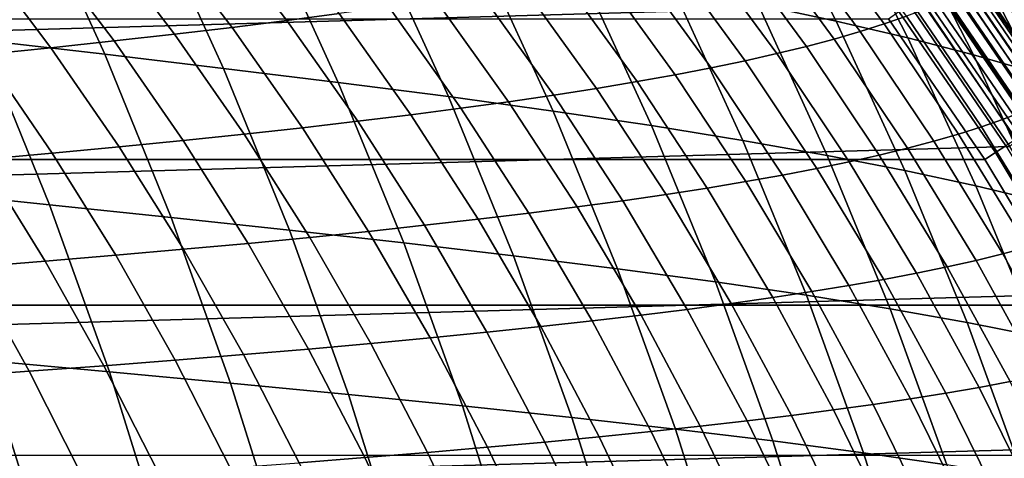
# Model space of a CAD drawing. Header units: metres. Extents: x -166 to 33, y -71 to 34.
# Tile 286 of 332: x 23.69 to 28.9, y 6.94 to 9.25. Entities that reach past the tile are written whole.
import ezdxf

# ---------------------------------------------------------------- set-up
doc = ezdxf.new("R2010")
doc.units = ezdxf.units.M
doc.layers.add('solid_12208131', color=7, linetype='CONTINUOUS')

msp = doc.modelspace()

# ---------------------------------------------------------------- linework, layer by layer
at = {"layer": 'solid_12208131'}
for points in [[(28.009365, 9.246771, 48.175716), (27.596384, 9.334485, 43.986629), (27.198147, 10.11539, 44.044621), (27.614447, 10.020359, 48.23019)], [(27.860229, 10.054936, 136.199997), (2.679638, 9.336837, 136.199997), (2.167292, 8.586879, 136.199997), (28.414944, 9.334736, 136.199997)], [(23.758524, 9.918383, 14.80955), (24.143972, 9.07174, 14.733749), (23.498724, 9.145898, 10.625281), (23.110468, 9.999464, 10.703436)], [(28.388418, 9.158094, 52.35828), (28.009365, 9.246771, 48.175716), (27.614447, 10.020359, 48.23019), (27.996914, 9.92428, 52.40947)], [(24.389086, 9.837202, 18.932026), (24.771765, 8.997489, 18.858829), (24.143972, 9.07174, 14.733749), (23.758524, 9.918383, 14.80955)], [(28.73575, 9.068291, 56.534988), (28.388418, 9.158094, 52.35828), (27.996914, 9.92428, 52.40947), (28.347754, 9.827009, 56.583096)], [(24.998564, 9.755671, 23.072081), (25.378496, 8.922915, 23.001751), (24.771765, 8.997489, 18.858829), (24.389086, 9.837202, 18.932026)], [(28.263596, 9.231843, 145.675964), (28.381655, 9.272605, 143.933197), (27.961563, 9.83884, 143.92099), (27.846247, 9.795613, 145.660645)], [(25.107227, 9.250116, 170.10791), (25.382961, 9.286491, 168.360443), (24.982714, 9.803123, 168.296753), (24.710495, 9.764748, 170.040329)], [(28.136299, 9.191766, 147.420242), (28.263596, 9.231843, 145.675964), (27.846247, 9.795613, 145.660645), (27.721725, 9.753114, 147.401733)], [(29.053518, 8.977066, 60.706436), (28.73575, 9.068291, 56.534988), (28.347754, 9.827009, 56.583096), (28.669121, 9.728274, 60.75164)], [(24.817396, 9.213959, 171.85527), (25.107227, 9.250116, 170.10791), (24.710495, 9.764748, 170.040329), (24.424238, 9.726603, 171.783752)], [(25.583363, 9.673535, 27.231102), (25.96056, 8.847786, 27.163923), (25.378496, 8.922915, 23.001751), (24.998564, 9.755671, 23.072081)], [(27.999418, 9.152339, 149.165955), (28.136299, 9.191766, 147.420242), (27.721725, 9.753114, 147.401733), (27.587654, 9.711303, 149.144211)], [(24.193922, 9.142145, 175.350098), (24.513088, 9.17798, 173.602631), (24.123564, 9.688646, 173.52713), (23.8081, 9.650843, 175.270554)], [(24.513088, 9.17798, 173.602631), (24.817396, 9.213959, 171.85527), (24.424238, 9.726603, 171.783752), (24.123564, 9.688646, 173.52713)], [(27.8526, 9.113529, 150.912964), (27.999418, 9.152339, 149.165955), (27.587654, 9.711303, 149.144211), (27.443678, 9.670146, 150.887939)], [(29.053518, 8.977066, 60.706436), (28.669121, 9.728274, 60.75164), (28.961044, 9.631722, 64.915901), (29.341877, 8.888192, 64.873428)], [(29.401628, 8.904748, 135.780701), (28.870552, 9.681087, 135.780701), (28.848402, 9.665007, 135.85144), (29.378599, 8.889953, 135.85144)], [(29.416965, 8.9146, 135.707077), (28.885303, 9.691795, 135.707077), (28.870552, 9.681087, 135.780701), (29.401628, 8.904748, 135.780701)], [(29.416965, 8.9146, 135.707077), (29.161425, 9.314616, 135.632874), (28.885303, 9.691795, 135.707077)], [(23.859514, 9.106418, 177.097763), (24.193922, 9.142145, 175.350098), (23.8081, 9.650843, 175.270554), (23.477459, 9.613153, 177.014145)], [(26.139368, 9.590543, 31.407372), (26.513821, 8.77187, 31.343582), (25.96056, 8.847786, 27.163923), (25.583363, 9.673535, 27.231102)], [(27.527746, 9.03762, 154.410294), (27.695494, 9.075301, 152.661133), (27.289452, 9.629605, 152.632751), (27.124622, 9.589645, 154.378525)], [(27.695494, 9.075301, 152.661133), (27.8526, 9.113529, 150.912964), (27.443678, 9.670146, 150.887939), (27.289452, 9.629605, 152.632751)], [(29.348244, 8.870451, 135.918167), (28.819206, 9.643811, 135.918167), (28.783432, 9.61784, 135.979797), (29.311049, 8.846554, 135.979797)], [(29.378599, 8.889953, 135.85144), (28.848402, 9.665007, 135.85144), (28.819206, 9.643811, 135.918167), (29.348244, 8.870451, 135.918167)], [(23.509335, 9.070767, 178.845581), (23.859514, 9.106418, 177.097763), (23.477459, 9.613153, 177.014145), (23.131121, 9.575543, 178.757797)], [(27.033602, 8.694942, 35.535736), (26.513821, 8.77187, 31.343582), (26.139368, 9.590543, 31.407372), (26.661938, 9.506448, 35.596001)], [(27.349009, 9.000452, 156.160339), (27.527746, 9.03762, 154.410294), (27.124622, 9.589645, 154.378525), (26.948841, 9.550229, 156.125137)], [(29.267607, 8.818645, 136.03537), (28.74165, 9.587506, 136.03537), (28.694527, 9.553296, 136.083984), (29.218613, 8.787168, 136.083984)], [(29.311049, 8.846554, 135.979797), (28.783432, 9.61784, 135.979797), (28.74165, 9.587506, 136.03537), (29.267607, 8.818645, 136.03537)], [(27.15893, 8.963763, 157.911087), (27.349009, 9.000452, 156.160339), (26.948841, 9.550229, 156.125137), (26.761759, 9.511321, 157.872406)], [(29.218613, 8.787168, 136.083984), (28.694527, 9.553296, 136.083984), (28.642818, 9.515757, 136.124847), (29.16485, 8.752627, 136.124847)], [(29.166491, 8.754888, 136.717056), (28.644514, 9.518275, 136.717056), (28.666765, 9.534421, 136.779175), (29.189627, 8.76974, 136.779175)], [(29.189627, 8.76974, 136.779175), (28.666765, 9.534421, 136.779175), (28.681993, 9.545473, 136.844452), (29.205462, 8.779906, 136.844452)], [(29.205462, 8.779906, 136.844452), (28.681993, 9.545473, 136.844452), (28.689924, 9.551228, 136.911667), (29.213707, 8.785199, 136.911667)], [(28.689924, 9.551228, 136.911667), (28.768457, 9.44317, 136.976288), (29.17347, 8.8482, 136.976501)], [(28.689924, 9.551228, 136.911667), (29.17347, 8.8482, 136.976501), (29.20981, 8.791956, 136.976532)], [(29.213707, 8.785199, 136.911667), (28.689924, 9.551228, 136.911667), (29.20981, 8.791956, 136.976532)], [(26.74338, 8.891685, 161.414047), (26.957167, 8.927519, 159.662384), (26.563038, 9.472884, 159.620178), (26.352337, 9.434881, 161.368286)], [(26.957167, 8.927519, 159.662384), (27.15893, 8.963763, 157.911087), (26.761759, 9.511321, 157.872406), (26.563038, 9.472884, 159.620178)], [(27.516384, 8.616843, 39.734741), (27.033602, 8.694942, 35.535736), (26.661938, 9.506448, 35.596001), (27.147583, 9.421077, 39.791454)], [(29.107178, 8.715575, 136.157349), (28.587349, 9.475487, 136.157349), (28.529007, 9.43313, 136.180923), (29.046518, 8.676603, 136.180923)], [(29.058187, 8.685358, 136.560669), (28.540354, 9.442689, 136.560669), (28.580721, 9.471982, 136.606796), (29.100159, 8.712303, 136.606796)], [(29.100159, 8.712303, 136.606796), (28.580721, 9.471982, 136.606796), (28.615656, 9.497334, 136.659241), (29.136484, 8.735623, 136.659241)], [(29.16485, 8.752627, 136.124847), (28.642818, 9.515757, 136.124847), (28.587349, 9.475487, 136.157349), (29.107178, 8.715575, 136.157349)], [(29.136484, 8.735623, 136.659241), (28.615656, 9.497334, 136.659241), (28.644514, 9.518275, 136.717056), (29.166491, 8.754888, 136.717056)], [(26.517231, 8.856225, 163.165878), (26.74338, 8.891685, 161.414047), (26.352337, 9.434881, 161.368286), (26.129316, 9.397277, 163.116531)], [(27.962233, 8.537626, 43.933353), (27.516384, 8.616843, 39.734741), (27.147583, 9.421077, 39.791454), (27.596384, 9.334485, 43.986629)], [(29.046518, 8.676603, 136.180923), (28.529007, 9.43313, 136.180923), (28.468723, 9.389365, 136.195221), (28.983841, 8.636335, 136.195221)], [(29.011341, 8.655284, 136.521744), (28.4953, 9.409995, 136.521744), (28.540354, 9.442689, 136.560669), (29.058187, 8.685358, 136.560669)], [(29.086407, 8.807116, 138.716461), (29.17347, 8.8482, 136.976501), (28.768457, 9.44317, 136.976288), (28.683872, 9.399344, 138.713486)], [(26.278379, 8.821108, 164.917709), (26.517231, 8.856225, 163.165878), (26.129316, 9.397277, 163.116531), (25.893642, 9.360035, 164.864746)], [(28.906563, 8.588018, 136.46817), (28.394531, 9.33687, 136.46817), (28.446392, 9.374504, 136.490723), (28.960487, 8.622636, 136.490723)], [(28.468723, 9.389365, 136.195221), (28.414944, 9.334736, 136.199997), (28.926979, 8.584945, 136.199997), (28.983841, 8.636335, 136.195221)], [(28.960487, 8.622636, 136.490723), (28.446392, 9.374504, 136.490723), (28.4953, 9.409995, 136.521744), (29.011341, 8.655284, 136.521744)], [(28.991478, 8.76678, 140.457764), (29.086407, 8.807116, 138.716461), (28.683872, 9.399344, 138.713486), (28.591448, 9.356321, 140.451996)], [(28.414944, 9.334736, 136.199997), (2.167292, 8.586879, 136.199997), (1.699158, 7.810046, 136.199997), (28.926979, 8.584945, 136.199997)], [(25.761198, 8.751759, 168.4207), (26.026485, 8.786297, 166.669342), (25.644974, 9.323118, 166.612747), (25.382961, 9.286491, 168.360443)], [(26.026485, 8.786297, 166.669342), (26.278379, 8.821108, 164.917709), (25.893642, 9.360035, 164.864746), (25.644974, 9.323118, 166.612747)], [(28.372164, 8.457379, 48.125671), (27.962233, 8.537626, 43.933353), (27.596384, 9.334485, 43.986629), (28.009365, 9.246771, 48.175716)], [(28.850565, 8.552068, 136.454514), (28.340675, 9.297789, 136.454514), (28.394531, 9.33687, 136.46817), (28.906563, 8.588018, 136.46817)], [(28.776602, 8.688294, 143.944687), (28.888325, 8.727184, 142.2005), (28.490824, 9.314086, 142.191895), (28.381655, 9.272605, 143.933197)], [(28.888325, 8.727184, 142.2005), (28.991478, 8.76678, 140.457764), (28.591448, 9.356321, 140.451996), (28.490824, 9.314086, 142.191895)], [(25.482138, 8.717458, 170.17186), (25.761198, 8.751759, 168.4207), (25.382961, 9.286491, 168.360443), (25.107227, 9.250116, 170.10791)], [(28.655958, 8.650081, 145.690399), (28.776602, 8.688294, 143.944687), (28.381655, 9.272605, 143.933197), (28.263596, 9.231843, 145.675964)], [(28.340675, 9.297789, 136.454514), (28.850565, 8.552068, 136.454514), (28.794214, 8.515773, 136.449997), (28.285894, 9.259161, 136.449997)], [(2.810799, 9.259208, 136.449997), (28.285894, 9.259161, 136.449997), (28.794214, 8.515773, 136.449997), (2.302648, 8.516043, 136.449997)], [(23.498724, 9.145898, 10.625281), (23.85174, 8.276592, 10.554221), (23.195318, 8.343818, 6.460158), (22.839703, 9.220191, 6.533129)], [(24.881172, 8.649435, 173.674072), (25.188923, 8.683362, 171.922943), (24.817396, 9.213959, 171.85527), (24.513088, 9.17798, 173.602631)], [(25.188923, 8.683362, 171.922943), (25.482138, 8.717458, 170.17186), (25.107227, 9.250116, 170.10791), (24.817396, 9.213959, 171.85527)], [(28.748079, 8.376255, 52.311253), (28.372164, 8.457379, 48.125671), (28.009365, 9.246771, 48.175716), (28.388418, 9.158094, 52.35828)], [(28.526049, 8.612509, 147.437668), (28.655958, 8.650081, 145.690399), (28.263596, 9.231843, 145.675964), (28.136299, 9.191766, 147.420242)], [(24.558506, 8.615643, 175.425354), (24.881172, 8.649435, 173.674072), (24.513088, 9.17798, 173.602631), (24.193922, 9.142145, 175.350098)], [(28.386524, 8.575547, 149.186432), (28.526049, 8.612509, 147.437668), (28.136299, 9.191766, 147.420242), (27.999418, 9.152339, 149.165955)], [(29.09219, 8.294072, 56.490795), (28.748079, 8.376255, 52.311253), (28.388418, 9.158094, 52.35828), (28.73575, 9.068291, 56.534988)], [(24.143972, 9.07174, 14.733749), (24.494438, 8.209487, 14.664829), (23.85174, 8.276592, 10.554221), (23.498724, 9.145898, 10.625281)], [(23.866714, 8.548332, 178.928619), (24.220531, 8.581952, 177.176895), (23.859514, 9.106418, 177.097763), (23.509335, 9.070767, 178.845581)], [(24.220531, 8.581952, 177.176895), (24.558506, 8.615643, 175.425354), (24.193922, 9.142145, 175.350098), (23.859514, 9.106418, 177.097763)], [(28.077213, 8.503325, 152.687836), (28.23703, 8.539164, 150.936539), (27.8526, 9.113529, 150.912964), (27.695494, 9.075301, 152.661133)], [(28.23703, 8.539164, 150.936539), (28.386524, 8.575547, 149.186432), (27.999418, 9.152339, 149.165955), (27.8526, 9.113529, 150.912964)], [(23.496376, 8.51476, 180.680298), (23.866714, 8.548332, 178.928619), (23.509335, 9.070767, 178.845581), (23.142708, 9.035167, 180.593262)], [(24.771765, 8.997489, 18.858829), (25.119713, 8.142294, 18.792276), (24.494438, 8.209487, 14.664829), (24.143972, 9.07174, 14.733749)], [(27.906719, 8.468001, 154.440201), (28.077213, 8.503325, 152.687836), (27.695494, 9.075301, 152.661133), (27.527746, 9.03762, 154.410294)], [(29.406645, 8.210514, 60.664909), (29.09219, 8.294072, 56.490795), (28.73575, 9.068291, 56.534988), (29.053518, 8.977066, 60.706436)], [(27.725199, 8.433158, 156.193481), (27.906719, 8.468001, 154.440201), (27.527746, 9.03762, 154.410294), (27.349009, 9.000452, 156.160339)], [(25.378496, 8.922915, 23.001751), (25.723946, 8.074805, 22.937805), (25.119713, 8.142294, 18.792276), (24.771765, 8.997489, 18.858829)], [(27.327671, 8.364786, 159.702118), (27.532297, 8.398764, 157.94751), (27.15893, 8.963763, 157.911087), (26.957167, 8.927519, 159.662384)], [(27.532297, 8.398764, 157.94751), (27.725199, 8.433158, 156.193481), (27.349009, 9.000452, 156.160339), (27.15893, 8.963763, 157.911087)], [(25.96056, 8.847786, 27.163923), (26.303524, 8.006811, 27.102842), (25.723946, 8.074805, 22.937805), (25.378496, 8.922915, 23.001751)], [(27.110979, 8.331193, 161.457123), (27.327671, 8.364786, 159.702118), (26.957167, 8.927519, 159.662384), (26.74338, 8.891685, 161.414047)], [(26.513821, 8.77187, 31.343582), (26.854288, 7.938101, 31.285582), (26.303524, 8.006811, 27.102842), (25.96056, 8.847786, 27.163923)], [(26.640041, 8.26503, 164.96756), (26.881884, 8.297952, 163.212326), (26.517231, 8.856225, 163.165878), (26.278379, 8.821108, 164.917709)], [(26.881884, 8.297952, 163.212326), (27.110979, 8.331193, 161.457123), (26.74338, 8.891685, 161.414047), (26.517231, 8.856225, 163.165878)], [(26.385111, 8.232396, 166.72261), (26.640041, 8.26503, 164.96756), (26.278379, 8.821108, 164.917709), (26.026485, 8.786297, 166.669342)], [(25.834547, 8.167862, 170.232056), (26.116739, 8.200018, 168.477417), (25.761198, 8.751759, 168.4207), (25.482138, 8.717458, 170.17186)], [(26.116739, 8.200018, 168.477417), (26.385111, 8.232396, 166.72261), (26.026485, 8.786297, 166.669342), (25.761198, 8.751759, 168.4207)], [(27.371532, 7.868473, 35.480942), (26.854288, 7.938101, 31.285582), (26.513821, 8.77187, 31.343582), (27.033602, 8.694942, 35.535736)], [(29.259748, 8.123287, 142.208542), (29.365267, 8.160163, 140.463165), (28.991478, 8.76678, 140.457764), (28.888325, 8.727184, 142.2005)], [(25.538147, 8.135898, 171.986633), (25.834547, 8.167862, 170.232056), (25.482138, 8.717458, 170.17186), (25.188923, 8.683362, 171.922943)], [(27.851709, 7.797782, 39.68317), (27.371532, 7.868473, 35.480942), (27.033602, 8.694942, 35.535736), (27.516384, 8.616843, 39.734741)], [(29.145634, 8.08707, 143.955429), (29.259748, 8.123287, 142.208542), (28.888325, 8.727184, 142.2005), (28.776602, 8.688294, 143.944687)], [(24.901194, 8.072412, 175.496185), (25.227158, 8.104092, 173.741318), (24.881172, 8.649435, 173.674072), (24.558506, 8.615643, 175.425354)], [(25.227158, 8.104092, 173.741318), (25.538147, 8.135898, 171.986633), (25.188923, 8.683362, 171.922943), (24.881172, 8.649435, 173.674072)], [(28.890223, 8.016494, 147.453934), (29.022575, 8.051483, 145.703873), (28.655958, 8.650081, 145.690399), (28.526049, 8.612509, 147.437668)], [(29.022575, 8.051483, 145.703873), (29.145634, 8.08707, 143.955429), (28.776602, 8.688294, 143.944687), (28.655958, 8.650081, 145.690399)], [(24.55986, 8.040826, 177.251373), (24.901194, 8.072412, 175.496185), (24.558506, 8.615643, 175.425354), (24.220531, 8.581952, 177.176895)], [(28.294874, 7.726077, 43.884914), (27.851709, 7.797782, 39.68317), (27.516384, 8.616843, 39.734741), (27.962233, 8.537626, 43.933353)], [(28.748226, 7.982073, 149.205536), (28.890223, 8.016494, 147.453934), (28.526049, 8.612509, 147.437668), (28.386524, 8.575547, 149.186432)], [(29.317139, 7.778514, 136.454514), (28.850565, 8.552068, 136.454514), (28.906563, 8.588018, 136.46817), (29.375092, 7.811221, 136.46817)], [(28.926979, 8.584945, 136.199997), (1.699158, 7.810046, 136.199997), (1.276332, 7.008284, 136.199997), (29.394899, 7.80814, 136.199997)], [(23.828785, 7.977833, 180.762222), (24.20262, 8.009307, 179.00679), (23.866714, 8.548332, 178.928619), (23.496376, 8.51476, 180.680298)], [(24.20262, 8.009307, 179.00679), (24.55986, 8.040826, 177.251373), (24.220531, 8.581952, 177.176895), (23.866714, 8.548332, 178.928619)], [(28.702032, 7.653435, 48.08017), (28.294874, 7.726077, 43.884914), (27.962233, 8.537626, 43.933353), (28.372164, 8.457379, 48.125671)], [(28.433878, 7.914817, 152.712769), (28.59623, 7.948191, 150.958527), (28.23703, 8.539164, 150.936539), (28.077213, 8.503325, 152.687836)], [(28.59623, 7.948191, 150.958527), (28.748226, 7.982073, 149.205536), (28.386524, 8.575547, 149.186432), (28.23703, 8.539164, 150.936539)], [(28.850565, 8.552068, 136.454514), (29.317139, 7.778514, 136.454514), (29.258768, 7.745565, 136.449997), (28.794214, 8.515773, 136.449997)], [(2.302648, 8.516043, 136.449997), (28.794214, 8.515773, 136.449997), (29.258768, 7.745565, 136.449997), (1.838218, 7.746027, 136.449997)], [(23.43767, 7.94638, 182.51738), (23.828785, 7.977833, 180.762222), (23.496376, 8.51476, 180.680298), (23.108829, 8.481212, 182.431641)], [(28.260817, 7.881921, 154.468109), (28.433878, 7.914817, 152.712769), (28.077213, 8.503325, 152.687836), (27.906719, 8.468001, 154.440201)], [(27.881151, 7.817445, 157.981476), (28.076693, 7.849474, 156.224396), (27.725199, 8.433158, 156.193481), (27.532297, 8.398764, 157.94751)], [(28.076693, 7.849474, 156.224396), (28.260817, 7.881921, 154.468109), (27.906719, 8.468001, 154.440201), (27.725199, 8.433158, 156.193481)], [(29.075094, 7.580003, 52.268497), (28.702032, 7.653435, 48.08017), (28.372164, 8.457379, 48.125671), (28.748079, 8.376255, 52.311253)], [(27.673849, 7.785803, 159.739182), (27.881151, 7.817445, 157.981476), (27.532297, 8.398764, 157.94751), (27.327671, 8.364786, 159.702118)], [(23.85174, 8.276592, 10.554221), (24.168924, 7.393013, 10.490374), (23.514833, 7.453055, 6.394595), (23.195318, 8.343818, 6.460158)], [(27.222591, 7.723565, 163.255661), (27.454443, 7.75452, 161.497299), (27.110979, 8.331193, 161.457123), (26.881884, 8.297952, 163.212326)], [(27.454443, 7.75452, 161.497299), (27.673849, 7.785803, 159.739182), (27.327671, 8.364786, 159.702118), (27.110979, 8.331193, 161.457123)], [(29.416271, 7.505582, 56.450615), (29.075094, 7.580003, 52.268497), (28.748079, 8.376255, 52.311253), (29.09219, 8.294072, 56.490795)], [(24.494438, 8.209487, 14.664829), (24.809328, 7.333075, 14.602904), (24.168924, 7.393013, 10.490374), (23.85174, 8.276592, 10.554221)], [(26.977953, 7.692907, 165.014053), (27.222591, 7.723565, 163.255661), (26.881884, 8.297952, 163.212326), (26.640041, 8.26503, 164.96756)], [(26.448933, 7.632365, 168.530319), (26.720184, 7.662517, 166.772308), (26.385111, 8.232396, 166.72261), (26.116739, 8.200018, 168.477417)], [(26.720184, 7.662517, 166.772308), (26.977953, 7.692907, 165.014053), (26.640041, 8.26503, 164.96756), (26.385111, 8.232396, 166.72261)], [(25.119713, 8.142294, 18.792276), (25.432341, 7.273056, 18.732479), (24.809328, 7.333075, 14.602904), (24.494438, 8.209487, 14.664829)], [(26.163811, 7.60242, 170.288193), (26.448933, 7.632365, 168.530319), (26.116739, 8.200018, 168.477417), (25.834547, 8.167862, 170.232056)], [(25.723946, 8.074805, 22.937805), (26.03433, 7.21277, 22.880352), (25.432341, 7.273056, 18.732479), (25.119713, 8.142294, 18.792276)], [(25.550415, 7.543033, 173.804031), (25.864433, 7.572653, 172.046051), (25.538147, 8.135898, 171.986633), (25.227158, 8.104092, 173.741318)], [(25.864433, 7.572653, 172.046051), (26.163811, 7.60242, 170.288193), (25.834547, 8.167862, 170.232056), (25.538147, 8.135898, 171.986633)], [(24.876898, 7.484116, 177.320831), (25.221369, 7.513531, 175.562256), (24.901194, 8.072412, 175.496185), (24.55986, 8.040826, 177.251373)], [(25.221369, 7.513531, 175.562256), (25.550415, 7.543033, 173.804031), (25.227158, 8.104092, 173.741318), (24.901194, 8.072412, 175.496185)], [(26.303524, 8.006811, 27.102842), (26.611673, 7.152028, 27.047962), (26.03433, 7.21277, 22.880352), (25.723946, 8.074805, 22.937805)], [(24.516457, 7.454763, 179.079712), (24.876898, 7.484116, 177.320831), (24.55986, 8.040826, 177.251373), (24.20262, 8.009307, 179.00679)], [(29.083775, 7.373061, 149.223206), (29.228065, 7.40487, 147.468979), (28.890223, 8.016494, 147.453934), (28.748226, 7.982073, 149.205536)], [(29.228065, 7.40487, 147.468979), (29.362686, 7.437205, 145.716354), (29.022575, 8.051483, 145.703873), (28.890223, 8.016494, 147.453934)], [(23.744904, 7.396158, 182.597351), (24.139355, 7.425451, 180.838638), (23.828785, 7.977833, 180.762222), (23.43767, 7.94638, 182.51738)], [(24.139355, 7.425451, 180.838638), (24.516457, 7.454763, 179.079712), (24.20262, 8.009307, 179.00679), (23.828785, 7.977833, 180.762222)], [(26.854288, 7.938101, 31.285582), (27.160194, 7.090643, 31.233469), (26.611673, 7.152028, 27.047962), (26.303524, 8.006811, 27.102842)], [(28.929455, 7.34175, 150.978882), (29.083775, 7.373061, 149.223206), (28.748226, 7.982073, 149.205536), (28.59623, 7.948191, 150.958527)], [(23.332411, 7.366865, 184.355606), (23.744904, 7.396158, 182.597351), (23.43767, 7.94638, 182.51738), (23.028587, 7.914926, 184.272018)], [(27.675158, 7.028434, 35.431709), (27.160194, 7.090643, 31.233469), (26.854288, 7.938101, 31.285582), (27.371532, 7.868473, 35.480942)], [(28.589306, 7.280509, 154.493927), (28.76475, 7.310909, 152.73584), (28.433878, 7.914817, 152.712769), (28.260817, 7.881921, 154.468109)], [(28.76475, 7.310909, 152.73584), (28.929455, 7.34175, 150.978882), (28.59623, 7.948191, 150.958527), (28.433878, 7.914817, 152.712769)], [(28.152996, 6.965273, 39.636837), (27.675158, 7.028434, 35.431709), (27.371532, 7.868473, 35.480942), (27.851709, 7.797782, 39.68317)], [(28.402765, 7.250525, 156.253006), (28.589306, 7.280509, 154.493927), (28.260817, 7.881921, 154.468109), (28.076693, 7.849474, 156.224396)], [(29.394899, 7.80814, 136.199997), (1.276332, 7.008284, 136.199997), (0.900032, 6.183377, 136.199997), (29.817556, 7.006279, 136.199997)], [(27.994989, 7.191687, 159.773483), (28.204775, 7.220926, 158.012924), (27.881151, 7.817445, 157.981476), (27.673849, 7.785803, 159.739182)], [(28.204775, 7.220926, 158.012924), (28.402765, 7.250525, 156.253006), (28.076693, 7.849474, 156.224396), (27.881151, 7.817445, 157.981476)], [(27.538654, 7.134171, 163.295761), (27.773062, 7.162777, 161.5345), (27.454443, 7.75452, 161.497299), (27.222591, 7.723565, 163.255661)], [(27.773062, 7.162777, 161.5345), (27.994989, 7.191687, 159.773483), (27.673849, 7.785803, 159.739182), (27.454443, 7.75452, 161.497299)], [(28.593748, 6.901202, 43.841393), (28.152996, 6.965273, 39.636837), (27.851709, 7.797782, 39.68317), (28.294874, 7.726077, 43.884914)], [(1.838218, 7.746027, 136.449997), (29.258768, 7.745565, 136.449997), (29.677954, 6.951514, 136.449997), (1.419089, 6.952049, 136.449997)], [(27.291422, 7.105841, 165.057098), (27.538654, 7.134171, 163.295761), (27.222591, 7.723565, 163.255661), (26.977953, 7.692907, 165.014053)], [(28.998413, 6.83629, 48.039284), (28.593748, 6.901202, 43.841393), (28.294874, 7.726077, 43.884914), (28.702032, 7.653435, 48.08017)], [(26.757092, 7.049893, 168.579285), (27.031019, 7.077757, 166.818298), (26.720184, 7.662517, 166.772308), (26.448933, 7.632365, 168.530319)], [(27.031019, 7.077757, 166.818298), (27.291422, 7.105841, 165.057098), (26.977953, 7.692907, 165.014053), (26.720184, 7.662517, 166.772308)], [(29.36891, 6.770678, 52.230083), (28.998413, 6.83629, 48.039284), (28.702032, 7.653435, 48.08017), (29.075094, 7.580003, 52.268497)], [(26.167114, 6.994712, 172.101044), (26.469254, 7.022221, 170.340164), (26.163811, 7.60242, 170.288193), (25.864433, 7.572653, 172.046051)], [(26.469254, 7.022221, 170.340164), (26.757092, 7.049893, 168.579285), (26.448933, 7.632365, 168.530319), (26.163811, 7.60242, 170.288193)], [(25.850286, 6.96734, 173.862091), (26.167114, 6.994712, 172.101044), (25.864433, 7.572653, 172.046051), (25.550415, 7.543033, 173.804031)], [(23.514833, 7.453055, 6.394595), (23.797928, 6.549493, 6.336505), (23.135986, 6.602499, 2.256033), (22.850779, 7.513387, 2.315455)], [(25.170998, 6.912891, 177.385147), (25.518379, 6.940075, 175.623413), (25.221369, 7.513531, 175.562256), (24.876898, 7.484116, 177.320831)], [(25.518379, 6.940075, 175.623413), (25.850286, 6.96734, 173.862091), (25.550415, 7.543033, 173.804031), (25.221369, 7.513531, 175.562256)], [(24.168924, 7.393013, 10.490374), (24.449951, 6.496737, 10.433804), (23.797928, 6.549493, 6.336505), (23.514833, 7.453055, 6.394595)], [(24.427454, 6.858676, 180.909378), (24.807585, 6.885765, 179.147217), (24.516457, 7.454763, 179.079712), (24.139355, 7.425451, 180.838638)], [(24.807585, 6.885765, 179.147217), (25.170998, 6.912891, 177.385147), (24.876898, 7.484116, 177.320831), (24.516457, 7.454763, 179.079712)], [(23.614252, 6.804533, 184.432983), (24.029907, 6.831605, 182.671387), (23.744904, 7.396158, 182.597351), (23.332411, 7.366865, 184.355606)], [(24.029907, 6.831605, 182.671387), (24.427454, 6.858676, 180.909378), (24.139355, 7.425451, 180.838638), (23.744904, 7.396158, 182.597351)], [(24.809328, 7.333075, 14.602904), (25.088326, 6.444069, 14.548038), (24.449951, 6.496737, 10.433804), (24.168924, 7.393013, 10.490374)], [(29.069082, 6.692733, 152.75708), (29.235952, 6.720979, 150.99762), (28.929455, 7.34175, 150.978882), (28.76475, 7.310909, 152.73584)], [(25.432341, 7.273056, 18.732479), (25.709332, 6.391327, 18.679499), (25.088326, 6.444069, 14.548038), (24.809328, 7.333075, 14.602904)], [(28.891443, 6.664893, 154.517715), (29.069082, 6.692733, 152.75708), (28.76475, 7.310909, 152.73584), (28.589306, 7.280509, 154.493927)], [(26.03433, 7.21277, 22.880352), (26.309334, 6.338347, 22.829447), (25.709332, 6.391327, 18.679499), (25.432341, 7.273056, 18.732479)], [(28.502434, 6.610326, 158.041885), (28.702679, 6.637433, 156.279358), (28.402765, 7.250525, 156.253006), (28.204775, 7.220926, 158.012924)], [(28.702679, 6.637433, 156.279358), (28.891443, 6.664893, 154.517715), (28.589306, 7.280509, 154.493927), (28.402765, 7.250525, 156.253006)], [(26.611673, 7.152028, 27.047962), (26.884697, 6.284962, 26.999336), (26.309334, 6.338347, 22.829447), (26.03433, 7.21277, 22.880352)], [(28.066113, 6.557073, 161.568741), (28.290359, 6.583548, 159.805069), (27.994989, 7.191687, 159.773483), (27.773062, 7.162777, 161.5345)], [(28.290359, 6.583548, 159.805069), (28.502434, 6.610326, 158.041885), (28.204775, 7.220926, 158.012924), (27.994989, 7.191687, 159.773483)], [(27.431229, 6.231007, 31.187298), (26.884697, 6.284962, 26.999336), (26.611673, 7.152028, 27.047962), (27.160194, 7.090643, 31.233469)], [(27.579727, 6.504929, 165.096725), (27.82935, 6.530875, 163.332687), (27.538654, 7.134171, 163.295761), (27.291422, 7.105841, 165.057098)], [(27.82935, 6.530875, 163.332687), (28.066113, 6.557073, 161.568741), (27.773062, 7.162777, 161.5345), (27.538654, 7.134171, 163.295761)], [(27.04051, 6.453691, 168.624374), (27.3169, 6.479209, 166.860657), (27.031019, 7.077757, 166.818298), (26.757092, 7.049893, 168.579285)], [(27.3169, 6.479209, 166.860657), (27.579727, 6.504929, 165.096725), (27.291422, 7.105841, 165.057098), (27.031019, 7.077757, 166.818298)], [(27.944172, 6.176325, 35.388092), (27.431229, 6.231007, 31.187298), (27.160194, 7.090643, 31.233469), (27.675158, 7.028434, 35.431709)], [(26.75017, 6.428348, 170.388), (27.04051, 6.453691, 168.624374), (26.757092, 7.049893, 168.579285), (26.469254, 7.022221, 170.340164)], [(28.419937, 6.120802, 39.595787), (27.944172, 6.176325, 35.388092), (27.675158, 7.028434, 35.431709), (28.152996, 6.965273, 39.636837)], [(29.817556, 7.006279, 136.199997), (0.900032, 6.183377, 136.199997), (0.571338, 5.337344, 136.199997), (30.193707, 6.181185, 136.199997)], [(26.12607, 6.378086, 173.915543), (26.445486, 6.403155, 172.151688), (26.167114, 6.994712, 172.101044), (25.850286, 6.96734, 173.862091)], [(26.445486, 6.403155, 172.151688), (26.75017, 6.428348, 170.388), (26.469254, 7.022221, 170.340164), (26.167114, 6.994712, 172.101044)], [(1.419089, 6.952049, 136.449997), (29.677954, 6.951514, 136.449997), (30.050497, 6.136029, 136.449997), (1.046532, 6.136448, 136.449997)], [(25.441467, 6.32822, 177.444366), (25.791531, 6.353117, 175.679733), (25.518379, 6.940075, 175.623413), (25.170998, 6.912891, 177.385147)], [(25.791531, 6.353117, 175.679733), (26.12607, 6.378086, 173.915543), (25.850286, 6.96734, 173.862091), (25.518379, 6.940075, 175.623413)], [(28.858551, 6.064476, 43.802834), (28.419937, 6.120802, 39.595787), (28.152996, 6.965273, 39.636837), (28.593748, 6.901202, 43.841393)]]:
    msp.add_3dface(points, dxfattribs=at)

doc.saveas('drawing.dxf')
